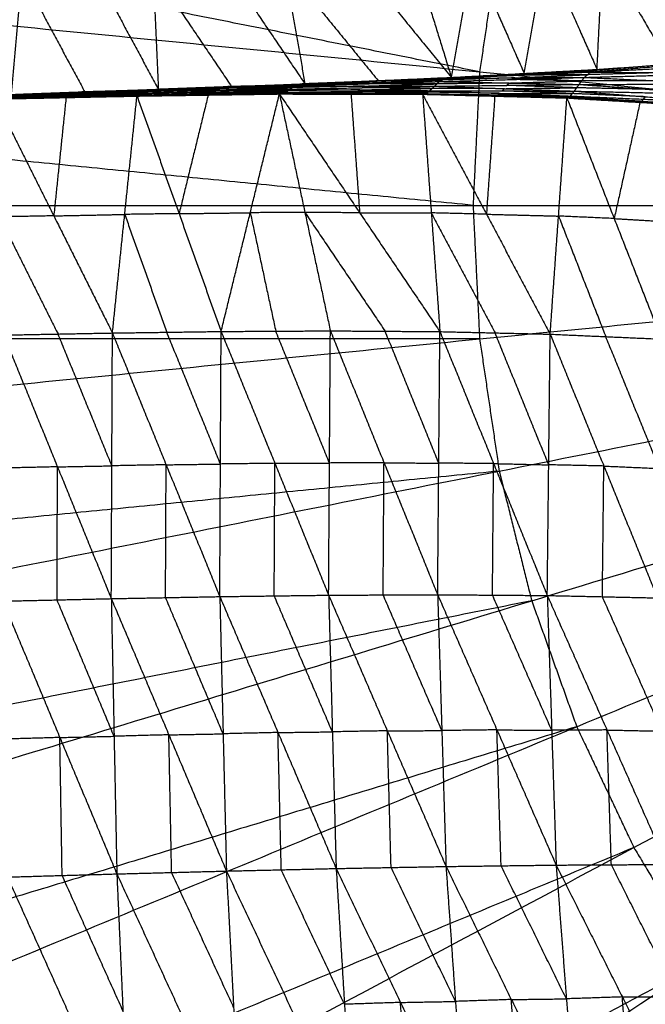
# Model space of a CAD drawing. Header units: millimetres. Extents: x -106 to 110, y -96 to 120.
# Tile 554 of 656: x -16 to -10, y 4 to 14. Entities that reach past the tile are written whole.
import ezdxf

# ---------------------------------------------------------------- set-up
doc = ezdxf.new("R2010")
doc.units = ezdxf.units.MM
doc.header["$MEASUREMENT"] = 0
doc.layers.add('Default', color=7, linetype='Continuous', true_color=0x000000)

msp = doc.modelspace()

# ---------------------------------------------------------------- linework, layer by layer
at = {"layer": 'Default'}
for points in [[(-10.7459, 35.4629, 3.7488), (-4.4634, 23.7091, 3.7354), (1.8192, 11.9553, 3.7219)], [(-12.9895, 34.1181, 3.7488), (-5.5852, 23.0367, 3.7354), (1.8192, 11.9553, 3.7219)], [(-15.0905, 32.5599, 3.7488), (-6.6357, 22.2576, 3.7354), (1.8192, 11.9553, 3.7219)], [(-17.0287, 30.8032, 3.7488), (-7.6048, 21.3793, 3.7354), (1.8192, 11.9553, 3.7219)], [(-18.7854, 28.865, 3.7488), (-8.4831, 20.4102, 3.7354), (1.8192, 11.9553, 3.7219)], [(-20.3436, 26.764, 3.7488), (-9.2622, 19.3597, 3.7354), (1.8192, 11.9553, 3.7219)], [(-21.6884, 24.5204, 3.7488), (-9.9346, 18.2379, 3.7354), (1.8192, 11.9553, 3.7219)], [(-22.8068, 22.1557, 3.7488), (-10.4938, 17.0555, 3.7354), (1.8192, 11.9553, 3.7219)], [(-23.688, 19.6929, 3.7488), (-10.9344, 15.8241, 3.7354), (1.8192, 11.9553, 3.7219)], [(-24.3236, 17.1555, 3.7488), (-11.2522, 14.5554, 3.7354), (1.8192, 11.9553, 3.7219)], [(-11.4441, 13.2617, 3.7354), (-17.9798, 14.5617, 3.7421), (-24.5155, 15.8617, 3.7488)], [(-10.2953, 13.285, 0.0008), (-10.2377, 14.4518, -0.8979), (-10.1801, 15.6186, -1.7966)], [(-10.1801, 15.6186, -1.7966), (-9.5299, 14.5015, -0.8984), (-8.8798, 13.3844, -0.0002)], [(-12.4317, 15.5095, -1.8294), (-12.0759, 14.3582, -0.9137), (-11.7201, 13.207, 0.002)], [(-11.7201, 13.207, 0.002), (-11.5109, 14.384, -0.9074), (-11.3017, 15.5609, -1.8167)], [(-11.3017, 15.5609, -1.8167), (-10.7985, 14.423, -0.9079), (-10.2953, 13.285, 0.0008)], [(-14.6909, 15.4193, -1.8391), (-14.6387, 14.2539, -0.9171), (-14.5864, 13.0886, 0.0048)], [(-14.6909, 15.4193, -1.8391), (-13.9219, 14.2815, -0.9179), (-13.1529, 13.1437, 0.0033)], [(-13.5608, 15.463, -1.8364), (-13.3568, 14.3034, -0.9165), (-13.1529, 13.1437, 0.0033)], [(-13.5608, 15.463, -1.8364), (-12.6405, 14.335, -0.9172), (-11.7201, 13.207, 0.002)], [(-16.0236, 13.035, 0.0065), (-15.9204, 14.2057, -0.9162), (-15.8173, 15.3764, -1.8388)], [(-15.8173, 15.3764, -1.8388), (-15.2019, 14.2325, -0.917), (-14.5864, 13.0886, 0.0048)], [(-24.7074, 14.568, 3.7488), (-11.4441, 13.2617, 3.7354), (1.8192, 11.9553, 3.7219)], [(-11.2522, 14.5554, 3.7354), (-11.3482, 13.9085, 3.7354), (-11.4441, 13.2617, 3.7354)], [(-10.2377, 14.4518, -0.8979), (-9.9126, 13.8933, -0.4488), (-9.5875, 13.3347, 0.0003)], [(-11.5109, 14.384, -0.9074), (-11.2593, 13.815, -0.453), (-11.0077, 13.246, 0.0014)], [(-11.0077, 13.246, 0.0014), (-10.9031, 13.8345, -0.4533), (-10.7985, 14.423, -0.9079)], [(-13.3568, 14.3034, -0.9165), (-12.8967, 13.7394, -0.4569), (-12.4365, 13.1753, 0.0027)], [(-15.9204, 14.2057, -0.9162), (-15.6127, 13.6338, -0.4552), (-15.305, 13.0618, 0.0057)], [(-14.6387, 14.2539, -0.9171), (-14.2542, 13.685, -0.4565), (-13.8697, 13.1162, 0.0041)], [(-10.3601, 13.2596, -0.0418), (-9.6199, 13.322, -0.021), (-8.8798, 13.3844, -0.0002)], [(-10.3601, 13.2596, -0.0418), (-9.6512, 13.2957, -0.0624), (-8.9422, 13.3319, -0.0829)], [(-9.5875, 13.3347, 0.0003), (-9.9576, 13.3035, -0.0101), (-10.3277, 13.2723, -0.0205)], [(-10.2953, 13.285, 0.0008), (-9.5875, 13.3347, 0.0003), (-8.8798, 13.3844, -0.0002)], [(-11.5083, 11.9553, 3.7354), (-18.1399, 12.6085, 3.7421), (-24.7716, 13.2617, 3.7488)], [(-13.2066, 13.1422, -0.0034), (-12.4942, 13.1699, -0.01), (-11.7817, 13.1975, -0.0166)], [(-13.1529, 13.1437, 0.0033), (-12.4365, 13.1753, 0.0027), (-11.7201, 13.207, 0.002)], [(-13.1529, 13.1437, 0.0033), (-12.4673, 13.1706, -0.0066), (-11.7817, 13.1975, -0.0166)], [(-12.4673, 13.1706, -0.0066), (-12.1091, 13.1864, -0.0069), (-11.7509, 13.2022, -0.0073)], [(-11.8374, 13.166, -0.0419), (-11.128, 13.1864, -0.0618), (-10.4187, 13.2069, -0.0816)], [(-11.8374, 13.166, -0.0419), (-11.8095, 13.1817, -0.0292), (-11.7817, 13.1975, -0.0166)], [(-11.1002, 13.2022, -0.0491), (-11.4549, 13.192, -0.0392), (-11.8095, 13.1817, -0.0292)], [(-11.7817, 13.1975, -0.0166), (-11.0709, 13.2286, -0.0292), (-10.3601, 13.2596, -0.0418)], [(-11.7817, 13.1975, -0.0166), (-11.7509, 13.2022, -0.0073), (-11.7201, 13.207, 0.002)], [(-11.7817, 13.1975, -0.0166), (-11.1002, 13.2022, -0.0491), (-10.4187, 13.2069, -0.0816)], [(-11.0401, 13.2333, -0.0199), (-11.3955, 13.2178, -0.0136), (-11.7509, 13.2022, -0.0073)], [(-11.7509, 13.2022, -0.0073), (-11.4109, 13.2154, -0.0182), (-11.0709, 13.2286, -0.0292)], [(-11.7201, 13.207, 0.002), (-11.0077, 13.246, 0.0014), (-10.2953, 13.285, 0.0008)], [(-11.7201, 13.207, 0.002), (-11.0401, 13.2333, -0.0199), (-10.3601, 13.2596, -0.0418)], [(-11.4441, 13.2617, 3.7354), (-11.4762, 12.6085, 3.7354), (-11.5083, 11.9553, 3.7354)], [(-11.128, 13.1864, -0.0618), (-11.1141, 13.1943, -0.0554), (-11.1002, 13.2022, -0.0491)], [(-11.1002, 13.2022, -0.0491), (-10.7448, 13.2177, -0.0554), (-10.3894, 13.2333, -0.0617)], [(-10.3894, 13.2333, -0.0617), (-10.7302, 13.2309, -0.0455), (-11.0709, 13.2286, -0.0292)], [(-11.0401, 13.2333, -0.0199), (-10.6839, 13.2528, -0.0202), (-10.3277, 13.2723, -0.0205)], [(-11.0077, 13.246, 0.0014), (-11.0239, 13.2396, -0.0092), (-11.0401, 13.2333, -0.0199)], [(-10.471, 13.1379, -0.0895), (-10.4449, 13.1724, -0.0856), (-10.4187, 13.2069, -0.0816)], [(-10.4187, 13.2069, -0.0816), (-10.3894, 13.2333, -0.0617), (-10.3601, 13.2596, -0.0418)], [(-10.4187, 13.2069, -0.0816), (-9.7086, 13.2264, -0.1136), (-8.9985, 13.246, -0.1457)], [(-10.4187, 13.2069, -0.0816), (-9.7336, 13.1742, -0.1204), (-9.0484, 13.1415, -0.1592)], [(-9.6793, 13.2528, -0.0938), (-10.0344, 13.243, -0.0777), (-10.3894, 13.2333, -0.0617)], [(-10.3601, 13.2596, -0.0418), (-10.3277, 13.2723, -0.0205), (-10.2953, 13.285, 0.0008)], [(-10.3601, 13.2596, -0.0418), (-9.6793, 13.2528, -0.0938), (-8.9985, 13.246, -0.1457)], [(-14.6727, 13.0781, -0.0119), (-13.9641, 13.1006, -0.0163), (-13.2556, 13.1232, -0.0207)], [(-13.9436, 13.1066, -0.0095), (-14.2979, 13.0954, -0.0073), (-14.6521, 13.0841, -0.0051)], [(-14.6316, 13.0901, 0.0017), (-13.9191, 13.1162, -0.0008), (-13.2066, 13.1422, -0.0034)], [(-14.6316, 13.0901, 0.0017), (-13.9436, 13.1066, -0.0095), (-13.2556, 13.1232, -0.0207)], [(-14.609, 13.0893, 0.0033), (-14.2641, 13.1027, 0.0012), (-13.9191, 13.1162, -0.0008)], [(-13.8965, 13.1154, 0.0007), (-14.2528, 13.1024, 0.002), (-14.609, 13.0893, 0.0033)], [(-14.5864, 13.0886, 0.0048), (-13.8697, 13.1162, 0.0041), (-13.1529, 13.1437, 0.0033)], [(-14.5864, 13.0886, 0.0048), (-13.8965, 13.1154, 0.0007), (-13.2066, 13.1422, -0.0034)], [(-13.9862, 13.0851, -0.018), (-13.6319, 13.0964, -0.0202), (-13.2776, 13.1077, -0.0224)], [(-13.2776, 13.1077, -0.0224), (-13.6209, 13.1041, -0.0193), (-13.9641, 13.1006, -0.0163)], [(-13.9641, 13.1006, -0.0163), (-13.9539, 13.1036, -0.0129), (-13.9436, 13.1066, -0.0095)], [(-13.9436, 13.1066, -0.0095), (-13.5874, 13.1197, -0.0108), (-13.2311, 13.1327, -0.012)], [(-13.2311, 13.1327, -0.012), (-13.5751, 13.1244, -0.0064), (-13.9191, 13.1162, -0.0008)], [(-13.8965, 13.1154, 0.0007), (-13.5382, 13.1292, 0.0004), (-13.1798, 13.143, 0)], [(-13.8697, 13.1162, 0.0041), (-13.8831, 13.1158, 0.0024), (-13.8965, 13.1154, 0.0007)], [(-13.2997, 13.0921, -0.024), (-13.2776, 13.1077, -0.0224), (-13.2556, 13.1232, -0.0207)], [(-13.2997, 13.0921, -0.024), (-12.5934, 13.1062, -0.0353), (-11.8872, 13.1203, -0.0466)], [(-12.5714, 13.1217, -0.0337), (-12.9245, 13.1147, -0.028), (-13.2776, 13.1077, -0.0224)], [(-13.2556, 13.1232, -0.0207), (-12.5465, 13.1446, -0.0313), (-11.8374, 13.166, -0.0419)], [(-13.2556, 13.1232, -0.0207), (-13.2311, 13.1327, -0.012), (-13.2066, 13.1422, -0.0034)], [(-13.2556, 13.1232, -0.0207), (-12.5714, 13.1217, -0.0337), (-11.8872, 13.1203, -0.0466)], [(-12.522, 13.1541, -0.0226), (-12.8766, 13.1434, -0.0173), (-13.2311, 13.1327, -0.012)], [(-13.2066, 13.1422, -0.0034), (-12.522, 13.1541, -0.0226), (-11.8374, 13.166, -0.0419)], [(-13.2066, 13.1422, -0.0034), (-13.1798, 13.143, 0), (-13.1529, 13.1437, 0.0033)], [(-12.4673, 13.1706, -0.0066), (-12.8235, 13.1568, -0.0033), (-13.1798, 13.143, 0)], [(-13.1798, 13.143, 0), (-12.837, 13.1564, -0.005), (-12.4942, 13.1699, -0.01)], [(-12.5934, 13.1062, -0.0353), (-12.5824, 13.114, -0.0345), (-12.5714, 13.1217, -0.0337)], [(-11.9091, 13.0987, -0.0424), (-12.2513, 13.1024, -0.0389), (-12.5934, 13.1062, -0.0353)], [(-12.5714, 13.1217, -0.0337), (-12.2168, 13.1324, -0.039), (-11.8623, 13.1431, -0.0443)], [(-12.5465, 13.1446, -0.0313), (-12.5342, 13.1493, -0.027), (-12.522, 13.1541, -0.0226)], [(-11.8623, 13.1431, -0.0443), (-12.2044, 13.1438, -0.0378), (-12.5465, 13.1446, -0.0313)], [(-12.522, 13.1541, -0.0226), (-12.1658, 13.1679, -0.0259), (-11.8095, 13.1817, -0.0292)], [(-11.8095, 13.1817, -0.0292), (-12.1518, 13.1758, -0.0196), (-12.4942, 13.1699, -0.01)], [(-12.4365, 13.1753, 0.0027), (-12.4519, 13.173, -0.002), (-12.4673, 13.1706, -0.0066)], [(-11.9311, 13.0771, -0.0383), (-11.9091, 13.0987, -0.0424), (-11.8872, 13.1203, -0.0466)], [(-11.8872, 13.1203, -0.0466), (-11.8623, 13.1431, -0.0443), (-11.8374, 13.166, -0.0419)], [(-11.8872, 13.1203, -0.0466), (-11.1791, 13.1291, -0.0681), (-10.471, 13.1379, -0.0895)], [(-11.8872, 13.1203, -0.0466), (-11.2021, 13.0964, -0.0617), (-10.5169, 13.0724, -0.0767)], [(-11.1542, 13.152, -0.0657), (-11.5082, 13.1475, -0.055), (-11.8623, 13.1431, -0.0443)], [(-11.8374, 13.166, -0.0419), (-11.1542, 13.152, -0.0657), (-10.471, 13.1379, -0.0895)], [(-11.2021, 13.0964, -0.0617), (-10.848, 13.1008, -0.0724), (-10.494, 13.1052, -0.0831)], [(-11.1791, 13.1291, -0.0681), (-11.1667, 13.1405, -0.0669), (-11.1542, 13.152, -0.0657)], [(-10.494, 13.1052, -0.0831), (-10.8366, 13.1171, -0.0756), (-11.1791, 13.1291, -0.0681)], [(-11.1542, 13.152, -0.0657), (-10.7995, 13.1622, -0.0756), (-10.4449, 13.1724, -0.0856)], [(-10.4449, 13.1724, -0.0856), (-10.7865, 13.1794, -0.0737), (-11.128, 13.1864, -0.0618)], [(-10.5169, 13.0724, -0.0767), (-10.494, 13.1052, -0.0831), (-10.471, 13.1379, -0.0895)], [(-9.7815, 13.0897, -0.1144), (-10.1377, 13.0975, -0.0988), (-10.494, 13.1052, -0.0831)], [(-10.471, 13.1379, -0.0895), (-9.7597, 13.1397, -0.1244), (-9.0484, 13.1415, -0.1592)], [(-10.471, 13.1379, -0.0895), (-9.7815, 13.0897, -0.1144), (-9.0919, 13.0415, -0.1392)], [(-9.7336, 13.1742, -0.1204), (-10.0892, 13.1733, -0.103), (-10.4449, 13.1724, -0.0856)], [(-16.1838, 12.9982, 0.0058), (-15.4897, 13.0122, 0.005), (-14.7957, 13.0263, 0.0042)], [(-16.1743, 12.997, 0.004), (-15.832, 13.0046, 0.0045), (-15.4897, 13.0122, 0.005)], [(-15.4803, 13.011, 0.0032), (-15.8273, 13.004, 0.0036), (-16.1743, 12.997, 0.004)], [(-16.1648, 12.9958, 0.0022), (-15.4803, 13.011, 0.0032), (-14.7957, 13.0263, 0.0042)], [(-16.1648, 12.9958, 0.0022), (-15.4679, 13.0103, 0.0021), (-14.7711, 13.0248, 0.0019)], [(-15.4569, 13.0137, -0.0033), (-15.8054, 13.0064, -0.0033), (-16.1538, 12.9992, -0.0032)], [(-16.1428, 13.0025, -0.0086), (-15.4426, 13.0193, -0.0093), (-14.7424, 13.0361, -0.0101)], [(-16.1428, 13.0025, -0.0086), (-15.4569, 13.0137, -0.0033), (-14.7711, 13.0248, 0.0019)], [(-15.43, 13.026, -0.0114), (-15.7801, 13.0177, -0.0111), (-16.1302, 13.0093, -0.0107)], [(-16.1177, 13.016, -0.0128), (-15.4137, 13.0362, -0.0138), (-14.7096, 13.0564, -0.0148)], [(-16.1177, 13.016, -0.0128), (-15.43, 13.026, -0.0114), (-14.7424, 13.0361, -0.0101)], [(-15.3995, 13.0434, -0.0123), (-15.7515, 13.0333, -0.0118), (-16.1035, 13.0232, -0.0113)], [(-16.0894, 13.0305, -0.0097), (-15.381, 13.0543, -0.0108), (-14.6727, 13.0781, -0.0119)], [(-16.0894, 13.0305, -0.0097), (-15.3995, 13.0434, -0.0123), (-14.7096, 13.0564, -0.0148)], [(-15.3653, 13.0579, -0.0048), (-15.7195, 13.046, -0.0043), (-16.0737, 13.0341, -0.0037)], [(-16.058, 13.0376, 0.0023), (-15.3448, 13.0639, 0.002), (-14.6316, 13.0901, 0.0017)], [(-16.058, 13.0376, 0.0023), (-15.3653, 13.0579, -0.0048), (-14.6727, 13.0781, -0.0119)], [(-16.0408, 13.0363, 0.0044), (-15.6928, 13.0501, 0.0032), (-15.3448, 13.0639, 0.002)], [(-15.3276, 13.0626, 0.0041), (-15.6842, 13.0495, 0.0042), (-16.0408, 13.0363, 0.0044)], [(-16.0236, 13.035, 0.0065), (-15.3276, 13.0626, 0.0041), (-14.6316, 13.0901, 0.0017)], [(-16.0236, 13.035, 0.0065), (-15.305, 13.0618, 0.0057), (-14.5864, 13.0886, 0.0048)], [(-15.4897, 13.0122, 0.005), (-15.5499, 12.4323, -0.4727), (-15.61, 11.8525, -0.9504)], [(-15.4803, 13.011, 0.0032), (-15.1318, 13.0183, 0.0031), (-14.7834, 13.0255, 0.0031)], [(-15.4679, 13.0103, 0.0021), (-15.4741, 13.0107, 0.0026), (-15.4803, 13.011, 0.0032)], [(-15.4679, 13.0103, 0.0021), (-15.4624, 13.012, -0.0006), (-15.4569, 13.0137, -0.0033)], [(-15.4569, 13.0137, -0.0033), (-15.1068, 13.022, -0.0037), (-14.7567, 13.0304, -0.0041)], [(-14.7567, 13.0304, -0.0041), (-15.0997, 13.0249, -0.0067), (-15.4426, 13.0193, -0.0093)], [(-15.4426, 13.0193, -0.0093), (-15.4363, 13.0227, -0.0104), (-15.43, 13.026, -0.0114)], [(-15.43, 13.026, -0.0114), (-15.078, 13.0361, -0.012), (-14.726, 13.0462, -0.0125)], [(-14.726, 13.0462, -0.0125), (-15.0698, 13.0412, -0.0131), (-15.4137, 13.0362, -0.0138)], [(-15.4137, 13.0362, -0.0138), (-15.4066, 13.0398, -0.0131), (-15.3995, 13.0434, -0.0123)], [(-15.3995, 13.0434, -0.0123), (-15.0453, 13.0553, -0.0128), (-14.6911, 13.0672, -0.0134)], [(-14.6911, 13.0672, -0.0134), (-15.0361, 13.0608, -0.0121), (-15.381, 13.0543, -0.0108)], [(-15.381, 13.0543, -0.0108), (-15.3732, 13.0561, -0.0078), (-15.3653, 13.0579, -0.0048)], [(-15.3653, 13.0579, -0.0048), (-15.0087, 13.071, -0.005), (-14.6521, 13.0841, -0.0051)], [(-14.6521, 13.0841, -0.0051), (-14.9985, 13.074, -0.0016), (-15.3448, 13.0639, 0.002)], [(-15.3276, 13.0626, 0.0041), (-14.9683, 13.0759, 0.0037), (-14.609, 13.0893, 0.0033)], [(-15.305, 13.0618, 0.0057), (-15.3163, 13.0622, 0.0049), (-15.3276, 13.0626, 0.0041)], [(-15.0361, 10.7067, -1.9066), (-14.9159, 11.8665, -0.9512), (-14.7957, 13.0263, 0.0042)], [(-14.7957, 13.0263, 0.0042), (-14.0991, 13.0355, 0.0034), (-13.4026, 13.0447, 0.0027)], [(-14.7957, 13.0263, 0.0042), (-14.7834, 13.0255, 0.0031), (-14.7711, 13.0248, 0.0019)], [(-14.7957, 13.0263, 0.0042), (-14.3843, 11.8739, -0.9491), (-13.9729, 10.7215, -1.9023)], [(-14.7834, 13.0255, 0.0031), (-14.4413, 13.0305, 0.0033), (-14.0991, 13.0355, 0.0034)], [(-14.0868, 13.0347, 0.0023), (-14.4351, 13.0301, 0.0027), (-14.7834, 13.0255, 0.0031)], [(-14.7711, 13.0248, 0.0019), (-14.0721, 13.035, -0.0003), (-13.3731, 13.0453, -0.0026)], [(-14.7711, 13.0248, 0.0019), (-14.0868, 13.0347, 0.0023), (-13.4026, 13.0447, 0.0027)], [(-14.7711, 13.0248, 0.0019), (-14.7567, 13.0304, -0.0041), (-14.7424, 13.0361, -0.0101)], [(-14.0577, 13.0407, -0.0064), (-14.4072, 13.0355, -0.0052), (-14.7567, 13.0304, -0.0041)], [(-14.7424, 13.0361, -0.0101), (-14.0406, 13.0495, -0.0141), (-13.3388, 13.0629, -0.0181)], [(-14.7424, 13.0361, -0.0101), (-14.726, 13.0462, -0.0125), (-14.7096, 13.0564, -0.0148)], [(-14.7424, 13.0361, -0.0101), (-14.0577, 13.0407, -0.0064), (-13.3731, 13.0453, -0.0026)], [(-14.0242, 13.0597, -0.0165), (-14.3751, 13.0529, -0.0145), (-14.726, 13.0462, -0.0125)], [(-14.7096, 13.0564, -0.0148), (-14.0047, 13.0743, -0.0194), (-13.2997, 13.0921, -0.024)], [(-14.7096, 13.0564, -0.0148), (-14.6911, 13.0672, -0.0134), (-14.6727, 13.0781, -0.0119)], [(-14.7096, 13.0564, -0.0148), (-14.0242, 13.0597, -0.0165), (-13.3388, 13.0629, -0.0181)], [(-13.9862, 13.0851, -0.018), (-14.3387, 13.0762, -0.0157), (-14.6911, 13.0672, -0.0134)], [(-14.6727, 13.0781, -0.0119), (-13.9862, 13.0851, -0.018), (-13.2997, 13.0921, -0.024)], [(-14.6727, 13.0781, -0.0119), (-14.6521, 13.0841, -0.0051), (-14.6316, 13.0901, 0.0017)], [(-14.6316, 13.0901, 0.0017), (-14.609, 13.0893, 0.0033), (-14.5864, 13.0886, 0.0048)], [(-14.0991, 13.0355, 0.0034), (-14.2417, 12.4547, -0.4728), (-14.3843, 11.8739, -0.9491)], [(-14.0868, 13.0347, 0.0023), (-13.7373, 13.0399, 0.0012), (-13.3878, 13.045, 0)], [(-14.0721, 13.035, -0.0003), (-14.0794, 13.0349, 0.001), (-14.0868, 13.0347, 0.0023)], [(-14.0721, 13.035, -0.0003), (-14.0649, 13.0378, -0.0034), (-14.0577, 13.0407, -0.0064)], [(-14.0577, 13.0407, -0.0064), (-13.7068, 13.0474, -0.0084), (-13.3559, 13.0541, -0.0104)], [(-14.0406, 13.0495, -0.0141), (-14.0324, 13.0546, -0.0153), (-14.0242, 13.0597, -0.0165)], [(-13.3559, 13.0541, -0.0104), (-13.6983, 13.0518, -0.0122), (-14.0406, 13.0495, -0.0141)], [(-14.0242, 13.0597, -0.0165), (-13.6717, 13.0686, -0.0188), (-13.3192, 13.0775, -0.021)], [(-14.0047, 13.0743, -0.0194), (-13.9954, 13.0797, -0.0187), (-13.9862, 13.0851, -0.018)], [(-13.3192, 13.0775, -0.021), (-13.6619, 13.0759, -0.0202), (-14.0047, 13.0743, -0.0194)], [(-13.9729, 10.7215, -1.9023), (-13.6878, 11.8831, -0.9498), (-13.4026, 13.0447, 0.0027)], [(-13.4026, 13.0447, 0.0027), (-13.3878, 13.045, 0), (-13.3731, 13.0453, -0.0026)], [(-13.4026, 13.0447, 0.0027), (-13.1534, 11.8861, -0.9454), (-12.9041, 10.7275, -1.8935)], [(-13.4026, 13.0447, 0.0027), (-12.702, 13.0435, 0.002), (-12.0013, 13.0422, 0.0014)], [(-13.4026, 13.0447, 0.0027), (-12.6175, 11.8825, -0.938), (-11.8325, 10.7202, -1.8787)], [(-13.3878, 13.045, 0), (-13.0449, 13.0442, 0.001), (-12.702, 13.0435, 0.002)], [(-12.6872, 13.0437, -0.0006), (-13.0375, 13.0444, -0.0003), (-13.3878, 13.045, 0)], [(-13.3731, 13.0453, -0.0026), (-13.3559, 13.0541, -0.0104), (-13.3388, 13.0629, -0.0181)], [(-13.3731, 13.0453, -0.0026), (-12.6711, 13.0469, -0.0089), (-11.9691, 13.0485, -0.0151)], [(-13.3731, 13.0453, -0.0026), (-12.6872, 13.0437, -0.0006), (-12.0013, 13.0422, 0.0014)], [(-12.6539, 13.0557, -0.0166), (-13.0049, 13.0549, -0.0135), (-13.3559, 13.0541, -0.0104)], [(-13.3388, 13.0629, -0.0181), (-13.3192, 13.0775, -0.021), (-13.2997, 13.0921, -0.024)], [(-13.3388, 13.0629, -0.0181), (-12.6349, 13.07, -0.0282), (-11.9311, 13.0771, -0.0383)], [(-13.3388, 13.0629, -0.0181), (-12.6539, 13.0557, -0.0166), (-11.9691, 13.0485, -0.0151)], [(-12.6154, 13.0846, -0.0311), (-12.9673, 13.0811, -0.0261), (-13.3192, 13.0775, -0.021)], [(-13.2997, 13.0921, -0.024), (-12.6154, 13.0846, -0.0311), (-11.9311, 13.0771, -0.0383)], [(-12.702, 13.0435, 0.002), (-12.6597, 12.463, -0.468), (-12.6175, 11.8825, -0.938)], [(-12.6711, 13.0469, -0.0089), (-12.6791, 13.0453, -0.0048), (-12.6872, 13.0437, -0.0006)], [(-12.6872, 13.0437, -0.0006), (-12.3362, 13.0446, -0.0038), (-11.9852, 13.0454, -0.0069)], [(-12.6711, 13.0469, -0.0089), (-12.6625, 13.0513, -0.0127), (-12.6539, 13.0557, -0.0166)], [(-12.6539, 13.0557, -0.0166), (-12.302, 13.0593, -0.0217), (-11.9501, 13.0628, -0.0267)], [(-12.6349, 13.07, -0.0282), (-12.6251, 13.0773, -0.0297), (-12.6154, 13.0846, -0.0311)], [(-11.9501, 13.0628, -0.0267), (-12.2925, 13.0664, -0.0274), (-12.6349, 13.07, -0.0282)], [(-12.6154, 13.0846, -0.0311), (-12.2622, 13.0917, -0.0368), (-11.9091, 13.0987, -0.0424)], [(-12.0013, 13.0422, 0.0014), (-11.9852, 13.0454, -0.0069), (-11.9691, 13.0485, -0.0151)], [(-12.0013, 13.0422, 0.0014), (-11.9169, 11.8812, -0.9387), (-11.8325, 10.7202, -1.8787)], [(-12.0013, 13.0422, 0.0014), (-11.3776, 11.8686, -0.9275), (-10.7538, 10.695, -1.8563)], [(-12.0013, 13.0422, 0.0014), (-11.2956, 13.0239, 0.0008), (-10.59, 13.0055, 0.0001)], [(-11.9852, 13.0454, -0.0069), (-11.6404, 13.0346, -0.0031), (-11.2956, 13.0239, 0.0008)], [(-11.2795, 13.027, -0.0075), (-11.6324, 13.0362, -0.0072), (-11.9852, 13.0454, -0.0069)], [(-11.9691, 13.0485, -0.0151), (-11.9501, 13.0628, -0.0267), (-11.9311, 13.0771, -0.0383)], [(-11.9691, 13.0485, -0.0151), (-11.2795, 13.027, -0.0075), (-10.59, 13.0055, 0.0001)], [(-11.9691, 13.0485, -0.0151), (-11.2628, 13.0366, -0.0273), (-10.5566, 13.0248, -0.0394)], [(-11.2438, 13.0509, -0.0389), (-11.5969, 13.0569, -0.0328), (-11.9501, 13.0628, -0.0267)], [(-11.9311, 13.0771, -0.0383), (-11.2438, 13.0509, -0.0389), (-10.5566, 13.0248, -0.0394)], [(-11.9311, 13.0771, -0.0383), (-11.224, 13.0748, -0.0575), (-10.5169, 13.0724, -0.0767)], [(-11.2021, 13.0964, -0.0617), (-11.5556, 13.0975, -0.0521), (-11.9091, 13.0987, -0.0424)], [(-11.2956, 13.0239, 0.0008), (-11.3366, 12.4463, -0.4634), (-11.3776, 11.8686, -0.9275)], [(-11.2628, 13.0366, -0.0273), (-11.2712, 13.0318, -0.0174), (-11.2795, 13.027, -0.0075)], [(-11.2795, 13.027, -0.0075), (-10.9264, 13.0211, -0.0136), (-10.5733, 13.0151, -0.0196)], [(-11.2628, 13.0366, -0.0273), (-11.2533, 13.0438, -0.0331), (-11.2438, 13.0509, -0.0389)], [(-11.2438, 13.0509, -0.0389), (-10.8903, 13.0498, -0.0485), (-10.5367, 13.0486, -0.0581)], [(-11.224, 13.0748, -0.0575), (-11.213, 13.0856, -0.0596), (-11.2021, 13.0964, -0.0617)], [(-10.5367, 13.0486, -0.0581), (-10.8804, 13.0617, -0.0578), (-11.224, 13.0748, -0.0575)], [(-10.7538, 10.695, -1.8563), (-10.6719, 11.8503, -0.9281), (-10.59, 13.0055, 0.0001)], [(-10.59, 13.0055, 0.0001), (-10.5733, 13.0151, -0.0196), (-10.5566, 13.0248, -0.0394)], [(-10.59, 13.0055, 0.0001), (-10.1277, 11.8262, -0.9124), (-9.6654, 10.6468, -1.825)], [(-10.59, 13.0055, 0.0001), (-9.8751, 12.9627, -0.0004), (-9.1603, 12.92, -0.0009)], [(-10.5733, 13.0151, -0.0196), (-10.2242, 12.9889, -0.01), (-9.8751, 12.9627, -0.0004)], [(-9.8584, 12.9724, -0.0202), (-10.2158, 12.9938, -0.0199), (-10.5733, 13.0151, -0.0196)], [(-10.5566, 13.0248, -0.0394), (-10.5367, 13.0486, -0.0581), (-10.5169, 13.0724, -0.0767)], [(-10.5566, 13.0248, -0.0394), (-9.8584, 12.9724, -0.0202), (-9.1603, 12.92, -0.0009)], [(-10.5566, 13.0248, -0.0394), (-9.8429, 12.9939, -0.0593), (-9.1292, 12.963, -0.0792)], [(-9.8231, 13.0177, -0.078), (-10.1799, 13.0332, -0.068), (-10.5367, 13.0486, -0.0581)], [(-10.5169, 13.0724, -0.0767), (-9.8231, 13.0177, -0.078), (-9.1292, 12.963, -0.0792)], [(-10.5169, 13.0724, -0.0767), (-9.8044, 13.057, -0.108), (-9.0919, 13.0415, -0.1392)], [(-9.8429, 12.9939, -0.0593), (-9.833, 13.0058, -0.0687), (-9.8231, 13.0177, -0.078)], [(-16.1838, 12.9982, 0.0058), (-15.61, 11.8525, -0.9504), (-15.0361, 10.7067, -1.9066)], [(-9.8751, 12.9627, -0.0004), (-10.0014, 12.3945, -0.4564), (-10.1277, 11.8262, -0.9124)], [(-9.8429, 12.9939, -0.0593), (-9.8507, 12.9831, -0.0398), (-9.8584, 12.9724, -0.0202)], [(-9.8584, 12.9724, -0.0202), (-9.5016, 12.9569, -0.0301), (-9.1447, 12.9415, -0.0401)], [(-24.8357, 11.9553, 3.7488), (-11.5083, 11.9553, 3.7354), (1.8192, 11.9553, 3.7219)], [(-24.7074, 9.3427, 3.7488), (-11.4441, 10.649, 3.7354), (1.8192, 11.9553, 3.7219)], [(-24.3236, 6.7552, 3.7488), (-11.2522, 9.3553, 3.7354), (1.8192, 11.9553, 3.7219)], [(-23.688, 4.2178, 3.7488), (-10.9344, 8.0866, 3.7354), (1.8192, 11.9553, 3.7219)], [(-22.8068, 1.755, 3.7488), (-10.4938, 6.8552, 3.7354), (1.8192, 11.9553, 3.7219)], [(-21.6884, -0.6097, 3.7488), (-9.9346, 5.6728, 3.7354), (1.8192, 11.9553, 3.7219)], [(-20.3436, -2.8533, 3.7488), (-9.2622, 4.551, 3.7354), (1.8192, 11.9553, 3.7219)], [(-18.7854, -4.9543, 3.7488), (-8.4831, 3.5005, 3.7354), (1.8192, 11.9553, 3.7219)], [(-17.0287, -6.8925, 3.7488), (-7.6048, 2.5314, 3.7354), (1.8192, 11.9553, 3.7219)], [(-15.0905, -8.6492, 3.7488), (-6.6357, 1.6531, 3.7354), (1.8192, 11.9553, 3.7219)], [(-12.9895, -10.2074, 3.7488), (-5.5852, 0.874, 3.7354), (1.8192, 11.9553, 3.7219)], [(-11.5083, 11.9553, 3.7354), (-11.4762, 11.3022, 3.7354), (-11.4441, 10.649, 3.7354)], [(-10.7459, -11.5522, 3.7488), (-4.4634, 0.2016, 3.7354), (1.8192, 11.9553, 3.7219)], [(-15.61, 11.8525, -0.9504), (-15.876, 11.8474, -0.9507), (-16.1421, 11.8424, -0.9509)], [(-15.61, 11.8525, -0.9504), (-15.2629, 11.8595, -0.9508), (-14.9159, 11.8665, -0.9512)], [(-14.3843, 11.8739, -0.9491), (-14.6501, 11.8702, -0.9501), (-14.9159, 11.8665, -0.9512)], [(-14.9159, 11.8665, -0.9512), (-14.7102, 11.2903, -1.4279), (-14.5045, 10.7141, -1.9045)], [(-14.3843, 11.8739, -0.9491), (-14.036, 11.8785, -0.9494), (-13.6878, 11.8831, -0.9498)], [(-13.1534, 11.8861, -0.9454), (-13.4206, 11.8846, -0.9476), (-13.6878, 11.8831, -0.9498)], [(-13.6878, 11.8831, -0.9498), (-13.5631, 11.3038, -1.4239), (-13.4385, 10.7245, -1.8979)], [(-13.1534, 11.8861, -0.9454), (-12.7608, 11.305, -1.4158), (-12.3683, 10.7239, -1.8861)], [(-12.6175, 11.8825, -0.938), (-12.8854, 11.8843, -0.9417), (-13.1534, 11.8861, -0.9454)], [(-12.6175, 11.8825, -0.938), (-12.2672, 11.8818, -0.9384), (-11.9169, 11.8812, -0.9387)], [(-11.9169, 11.8812, -0.9387), (-11.605, 11.2944, -1.4031), (-11.2931, 10.7076, -1.8675)], [(-11.3776, 11.8686, -0.9275), (-11.6472, 11.8749, -0.9331), (-11.9169, 11.8812, -0.9387)], [(-11.3776, 11.8686, -0.9275), (-11.0247, 11.8595, -0.9278), (-10.6719, 11.8503, -0.9281)], [(-10.6719, 11.8503, -0.9281), (-10.4407, 11.2606, -1.3844), (-10.2096, 10.6709, -1.8407)], [(-10.1277, 11.8262, -0.9124), (-10.3998, 11.8382, -0.9203), (-10.6719, 11.8503, -0.9281)], [(-16.1421, 11.8424, -0.9509), (-15.8552, 11.2695, -1.429), (-15.5682, 10.6967, -1.9072)], [(-10.1277, 11.8262, -0.9124), (-9.7702, 11.8048, -0.9127), (-9.4128, 11.7834, -0.913)], [(-16.1004, 10.6866, -1.9077), (-15.5682, 10.6967, -1.9072), (-15.0361, 10.7067, -1.9066)], [(-15.0417, 9.4073, -2.41), (-15.3049, 10.052, -2.1586), (-15.5682, 10.6967, -1.9072)], [(-15.0472, 8.1078, -2.9134), (-15.0417, 9.4073, -2.41), (-15.0361, 10.7067, -1.9066)], [(-15.0361, 10.7067, -1.9066), (-14.5045, 10.7141, -1.9045), (-13.9729, 10.7215, -1.9023)], [(-15.0361, 10.7067, -1.9066), (-14.5109, 9.4174, -2.4085), (-13.9858, 8.128, -2.9104)], [(-13.9794, 9.4248, -2.4064), (-14.2419, 10.0694, -2.1554), (-14.5045, 10.7141, -1.9045)], [(-13.9858, 8.128, -2.9104), (-13.9794, 9.4248, -2.4064), (-13.9729, 10.7215, -1.9023)], [(-13.9729, 10.7215, -1.9023), (-13.4385, 10.7245, -1.8979), (-12.9041, 10.7275, -1.8935)], [(-13.9729, 10.7215, -1.9023), (-13.447, 9.4317, -2.4016), (-12.9211, 8.1418, -2.9009)], [(-12.9126, 9.4347, -2.3972), (-13.1756, 10.0796, -2.1476), (-13.4385, 10.7245, -1.8979)], [(-12.9211, 8.1418, -2.9009), (-12.9126, 9.4347, -2.3972), (-12.9041, 10.7275, -1.8935)], [(-12.9041, 10.7275, -1.8935), (-12.3793, 9.4369, -2.388), (-11.8544, 8.1463, -2.8825)], [(-12.9041, 10.7275, -1.8935), (-12.3683, 10.7239, -1.8861), (-11.8325, 10.7202, -1.8787)], [(-11.8434, 9.4332, -2.3806), (-12.1059, 10.0785, -2.1334), (-12.3683, 10.7239, -1.8861)], [(-11.8544, 8.1463, -2.8825), (-11.8434, 9.4332, -2.3806), (-11.8325, 10.7202, -1.8787)], [(-11.8325, 10.7202, -1.8787), (-11.3073, 9.4294, -2.3656), (-10.7821, 8.1386, -2.8525)], [(-11.8325, 10.7202, -1.8787), (-11.2931, 10.7076, -1.8675), (-10.7538, 10.695, -1.8563)], [(-10.768, 9.4168, -2.3544), (-11.0305, 10.0622, -2.111), (-11.2931, 10.7076, -1.8675)], [(-10.7821, 8.1386, -2.8525), (-10.768, 9.4168, -2.3544), (-10.7538, 10.695, -1.8563)], [(-10.7538, 10.695, -1.8563), (-10.2287, 9.4051, -2.3326), (-9.7036, 8.1151, -2.8089)], [(-10.7538, 10.695, -1.8563), (-10.2096, 10.6709, -1.8407), (-9.6654, 10.6468, -1.825)], [(-11.4441, 10.649, 3.7354), (-18.1078, 10.649, 3.7421), (-24.7716, 10.649, 3.7488)], [(-16.1004, 10.6866, -1.9077), (-15.5738, 9.3972, -2.4106), (-15.0472, 8.1078, -2.9134)], [(-11.4441, 10.649, 3.7354), (-11.3482, 10.0022, 3.7354), (-11.2522, 9.3553, 3.7354)], [(-9.6845, 9.381, -2.317), (-9.947, 10.0259, -2.0788), (-10.2096, 10.6709, -1.8407)], [(-11.2522, 9.3553, 3.7354), (-17.8838, 8.7021, 3.7421), (-24.5155, 8.049, 3.7488)], [(-15.5738, 9.3972, -2.4106), (-15.839, 9.3911, -2.4102), (-16.1043, 9.3851, -2.4099)], [(-15.5777, 8.0957, -2.9128), (-15.5757, 8.7464, -2.6617), (-15.5738, 9.3972, -2.4106)], [(-15.5738, 9.3972, -2.4106), (-15.3077, 9.4022, -2.4103), (-15.0417, 9.4073, -2.41)], [(-14.5109, 9.4174, -2.4085), (-14.7763, 9.4123, -2.4093), (-15.0417, 9.4073, -2.41)], [(-14.5165, 8.1179, -2.9119), (-14.5137, 8.7676, -2.6602), (-14.5109, 9.4174, -2.4085)], [(-14.5109, 9.4174, -2.4085), (-14.2452, 9.4211, -2.4074), (-13.9794, 9.4248, -2.4064)], [(-13.447, 9.4317, -2.4016), (-13.7132, 9.4282, -2.404), (-13.9794, 9.4248, -2.4064)], [(-13.4534, 8.1349, -2.9056), (-13.4502, 8.7833, -2.6536), (-13.447, 9.4317, -2.4016)], [(-13.447, 9.4317, -2.4016), (-13.1798, 9.4332, -2.3994), (-12.9126, 9.4347, -2.3972)], [(-12.3793, 9.4369, -2.388), (-12.6459, 9.4358, -2.3926), (-12.9126, 9.4347, -2.3972)], [(-12.3877, 8.144, -2.8917), (-12.3835, 8.7905, -2.6399), (-12.3793, 9.4369, -2.388)], [(-12.3793, 9.4369, -2.388), (-12.1113, 9.4351, -2.3843), (-11.8434, 9.4332, -2.3806)], [(-11.3073, 9.4294, -2.3656), (-11.5754, 9.4313, -2.3731), (-11.8434, 9.4332, -2.3806)], [(-11.3182, 8.1424, -2.8675), (-11.3128, 8.7859, -2.6166), (-11.3073, 9.4294, -2.3656)], [(-11.3073, 9.4294, -2.3656), (-11.0376, 9.4231, -2.36), (-10.768, 9.4168, -2.3544)], [(-11.2522, 9.3553, 3.7354), (-11.0933, 8.7209, 3.7354), (-10.9344, 8.0866, 3.7354)], [(-10.2287, 9.4051, -2.3326), (-10.4983, 9.4109, -2.3435), (-10.768, 9.4168, -2.3544)], [(-10.2429, 8.1268, -2.8307), (-10.2358, 8.766, -2.5817), (-10.2287, 9.4051, -2.3326)], [(-10.2287, 9.4051, -2.3326), (-9.9566, 9.393, -2.3248), (-9.6845, 9.381, -2.317)], [(-16.1082, 8.0835, -2.9121), (-15.5777, 8.0957, -2.9128), (-15.0472, 8.1078, -2.9134)], [(-15.0201, 6.7614, -3.03), (-15.2989, 7.4285, -2.9714), (-15.5777, 8.0957, -2.9128)], [(-15.0472, 8.1078, -2.9134), (-14.5165, 8.1179, -2.9119), (-13.9858, 8.128, -2.9104)], [(-15.0472, 8.1078, -2.9134), (-15.0201, 6.7614, -3.03), (-14.993, 5.4151, -3.1466)], [(-15.0472, 8.1078, -2.9134), (-14.4841, 6.7755, -3.03), (-13.921, 5.4432, -3.1465)], [(-13.9534, 6.7856, -3.0284), (-14.2349, 7.4517, -2.9702), (-14.5165, 8.1179, -2.9119)], [(-13.9858, 8.128, -2.9104), (-13.4534, 8.1349, -2.9056), (-12.9211, 8.1418, -2.9009)], [(-13.9858, 8.128, -2.9104), (-13.9534, 6.7856, -3.0284), (-13.921, 5.4432, -3.1465)], [(-13.9858, 8.128, -2.9104), (-13.4167, 6.7979, -3.0251), (-12.8475, 5.4679, -3.1398)], [(-12.8843, 6.8048, -3.0203), (-13.1689, 7.4699, -2.963), (-13.4534, 8.1349, -2.9056)], [(-12.9211, 8.1418, -2.9009), (-12.3877, 8.144, -2.8917), (-11.8544, 8.1463, -2.8825)], [(-12.9211, 8.1418, -2.9009), (-12.8843, 6.8048, -3.0203), (-12.8475, 5.4679, -3.1398)], [(-12.9211, 8.1418, -2.9009), (-12.3469, 6.8148, -3.0122), (-11.7728, 5.4878, -3.1235)], [(-11.8136, 6.817, -3.003), (-12.1007, 7.4805, -2.9474), (-12.3877, 8.144, -2.8917)], [(-11.8544, 8.1463, -2.8825), (-11.8136, 6.817, -3.003), (-11.7728, 5.4878, -3.1235)], [(-11.8544, 8.1463, -2.8825), (-11.3182, 8.1424, -2.8675), (-10.7821, 8.1386, -2.8525)], [(-11.8544, 8.1463, -2.8825), (-11.2749, 6.824, -2.9886), (-10.6954, 5.5016, -3.0947)], [(-10.7388, 6.8201, -2.9736), (-11.0285, 7.4813, -2.9206), (-11.3182, 8.1424, -2.8675)], [(-10.7821, 8.1386, -2.8525), (-10.7388, 6.8201, -2.9736), (-10.6954, 5.5016, -3.0947)], [(-10.7821, 8.1386, -2.8525), (-10.2429, 8.1268, -2.8307), (-9.7036, 8.1151, -2.8089)], [(-10.7821, 8.1386, -2.8525), (-10.1985, 6.8231, -2.9517), (-9.6149, 5.5076, -3.051)], [(-9.6593, 6.8114, -2.9299), (-9.9511, 7.4691, -2.8803), (-10.2429, 8.1268, -2.8307)], [(-10.9344, 8.0866, 3.7354), (-17.4701, 6.7866, 3.7421), (-24.0058, 5.4865, 3.7488)], [(-16.1082, 8.0835, -2.9121), (-15.5506, 6.7493, -3.0294), (-14.993, 5.4151, -3.1466)], [(-10.9344, 8.0866, 3.7354), (-10.7141, 7.4709, 3.7354), (-10.4938, 6.8552, 3.7354)], [(-10.4938, 6.8552, 3.7354), (-16.8706, 4.9208, 3.7421), (-23.2474, 2.9864, 3.7488)], [(-10.4938, 6.8552, 3.7354), (-10.2142, 6.264, 3.7354), (-9.9346, 5.6728, 3.7354)], [(-15.5506, 6.7493, -3.0294), (-15.8181, 6.7417, -3.0283), (-16.0857, 6.734, -3.0272)], [(-15.5506, 6.7493, -3.0294), (-15.2854, 6.7554, -3.0297), (-15.0201, 6.7614, -3.03)], [(-15.5281, 5.3998, -3.1445), (-15.5394, 6.0746, -3.0869), (-15.5506, 6.7493, -3.0294)], [(-14.4841, 6.7755, -3.03), (-14.7521, 6.7685, -3.03), (-15.0201, 6.7614, -3.03)], [(-14.4841, 6.7755, -3.03), (-14.2187, 6.7805, -3.0292), (-13.9534, 6.7856, -3.0284)], [(-14.457, 5.4291, -3.1465), (-14.4705, 6.1023, -3.0883), (-14.4841, 6.7755, -3.03)], [(-13.4167, 6.7979, -3.0251), (-13.685, 6.7918, -3.0268), (-13.9534, 6.7856, -3.0284)], [(-13.4167, 6.7979, -3.0251), (-13.1505, 6.8014, -3.0227), (-12.8843, 6.8048, -3.0203)], [(-13.3843, 5.4555, -3.1431), (-13.4005, 6.1267, -3.0841), (-13.4167, 6.7979, -3.0251)], [(-12.3469, 6.8148, -3.0122), (-12.6156, 6.8098, -3.0163), (-12.8843, 6.8048, -3.0203)], [(-12.3469, 6.8148, -3.0122), (-12.0803, 6.8159, -3.0076), (-11.8136, 6.817, -3.003)], [(-12.3102, 5.4778, -3.1317), (-12.3285, 6.1463, -3.0719), (-12.3469, 6.8148, -3.0122)], [(-11.2749, 6.824, -2.9886), (-11.5442, 6.8205, -2.9958), (-11.8136, 6.817, -3.003)], [(-11.2341, 5.4947, -3.1091), (-11.2545, 6.1593, -3.0489), (-11.2749, 6.824, -2.9886)], [(-11.2749, 6.824, -2.9886), (-11.0068, 6.822, -2.9811), (-10.7388, 6.8201, -2.9736)], [(-10.1985, 6.8231, -2.9517), (-10.4686, 6.8216, -2.9627), (-10.7388, 6.8201, -2.9736)], [(-10.1552, 5.5046, -3.0728), (-10.1768, 6.1639, -3.0123), (-10.1985, 6.8231, -2.9517)], [(-10.1985, 6.8231, -2.9517), (-9.9289, 6.8172, -2.9408), (-9.6593, 6.8114, -2.9299)], [(-9.9346, 5.6728, 3.7354), (-16.0911, 3.1227, 3.7421), (-22.2476, 0.5726, 3.7488)], [(-9.9346, 5.6728, 3.7354), (-9.5984, 5.1119, 3.7354), (-9.2622, 4.551, 3.7354)], [(-11.7728, 5.4878, -3.1235), (-11.2341, 5.4947, -3.1091), (-10.6954, 5.5016, -3.0947)], [(-10.5952, 4.1929, -2.9404), (-10.9146, 4.8438, -3.0248), (-11.2341, 5.4947, -3.1091)], [(-10.6954, 5.5016, -3.0947), (-10.1552, 5.5046, -3.0728), (-9.6149, 5.5076, -3.051)], [(-10.6954, 5.5016, -3.0947), (-10.5952, 4.1929, -2.9404), (-10.4949, 2.8841, -2.786)], [(-10.6954, 5.5016, -3.0947), (-10.0478, 4.2114, -2.9199), (-9.4002, 2.9211, -2.745)], [(-9.5075, 4.2144, -2.898), (-9.8313, 4.8595, -2.9854), (-10.1552, 5.5046, -3.0728)], [(-16.0632, 5.3846, -3.1424), (-15.5281, 5.3998, -3.1445), (-14.993, 5.4151, -3.1466)], [(-14.9337, 4.0765, -2.9926), (-15.2309, 4.7382, -3.0685), (-15.5281, 5.3998, -3.1445)], [(-14.993, 5.4151, -3.1466), (-14.457, 5.4291, -3.1465), (-13.921, 5.4432, -3.1465)], [(-14.993, 5.4151, -3.1466), (-14.9337, 4.0765, -2.9926), (-14.8744, 2.7379, -2.8386)], [(-14.993, 5.4151, -3.1466), (-14.3862, 4.0948, -2.9919), (-13.7794, 2.7746, -2.8372)], [(-13.8502, 4.1089, -2.9919), (-14.1536, 4.769, -3.0692), (-14.457, 5.4291, -3.1465)], [(-13.921, 5.4432, -3.1465), (-13.3843, 5.4555, -3.1431), (-12.8475, 5.4679, -3.1398)], [(-13.921, 5.4432, -3.1465), (-13.8502, 4.1089, -2.9919), (-13.7794, 2.7746, -2.8372)], [(-13.921, 5.4432, -3.1465), (-13.3027, 4.1271, -2.9881), (-12.6845, 2.811, -2.8297)], [(-12.766, 4.1394, -2.9847), (-13.0751, 4.7975, -3.0639), (-13.3843, 5.4555, -3.1431)], [(-12.8475, 5.4679, -3.1398), (-12.3102, 5.4778, -3.1317), (-11.7728, 5.4878, -3.1235)], [(-12.8475, 5.4679, -3.1398), (-12.766, 4.1394, -2.9847), (-12.6845, 2.811, -2.8297)], [(-12.8475, 5.4679, -3.1398), (-12.2181, 4.1577, -2.9766), (-11.5887, 2.8475, -2.8135)], [(-11.6807, 4.1676, -2.9685), (-11.9954, 4.8227, -3.0501), (-12.3102, 5.4778, -3.1317)], [(-11.7728, 5.4878, -3.1235), (-11.6807, 4.1676, -2.9685), (-11.5887, 2.8475, -2.8135)], [(-11.7728, 5.4878, -3.1235), (-11.1338, 4.186, -2.9548), (-10.4949, 2.8841, -2.786)], [(-16.0632, 5.3846, -3.1424), (-15.4688, 4.0612, -2.9905), (-14.8744, 2.7379, -2.8386)], [(-9.2622, 4.551, 3.7354), (-15.1391, 1.4098, 3.7421), (-21.016, -1.7315, 3.7488)], [(-12.2181, 4.1577, -2.9766), (-12.4921, 4.1485, -2.9807), (-12.766, 4.1394, -2.9847)], [(-12.2181, 4.1577, -2.9766), (-11.9494, 4.1627, -2.9726), (-11.6807, 4.1676, -2.9685)], [(-12.1366, 2.8292, -2.8216), (-12.1773, 3.4934, -2.8991), (-12.2181, 4.1577, -2.9766)], [(-11.1338, 4.186, -2.9548), (-11.4073, 4.1768, -2.9617), (-11.6807, 4.1676, -2.9685)], [(-11.1338, 4.186, -2.9548), (-10.8645, 4.1894, -2.9476), (-10.5952, 4.1929, -2.9404)], [(-11.0418, 2.8658, -2.7998), (-11.0878, 3.5259, -2.8773), (-11.1338, 4.186, -2.9548)], [(-10.0478, 4.2114, -2.9199), (-10.3215, 4.2021, -2.9301), (-10.5952, 4.1929, -2.9404)], [(-10.0478, 4.2114, -2.9199), (-9.7777, 4.2129, -2.9089), (-9.5075, 4.2144, -2.898)], [(-9.9475, 2.9026, -2.7655), (-9.9977, 3.557, -2.8427), (-10.0478, 4.2114, -2.9199)]]:
    msp.add_open_spline(points, degree=2, dxfattribs=at)

doc.saveas('drawing.dxf')
